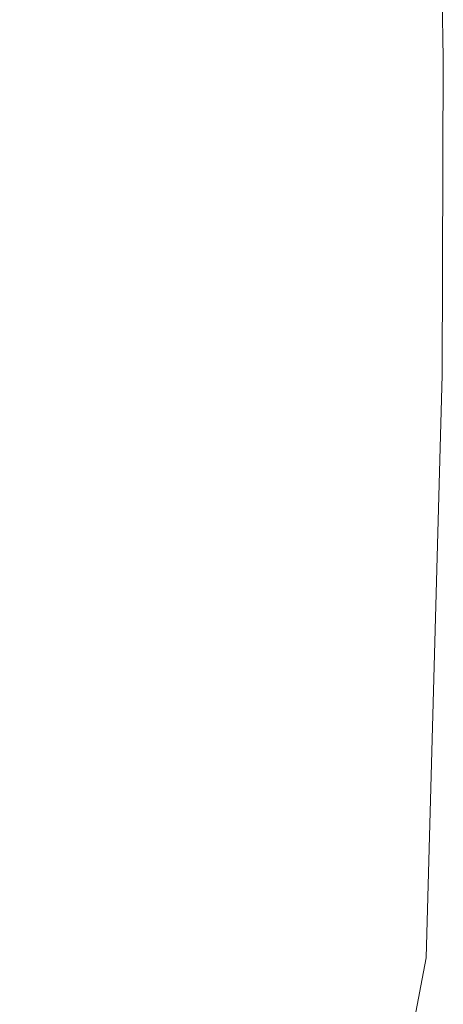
# Model space of a CAD drawing. Header units: millimetres. Extents: x 0 to 650, y -1 to 707.
# Tile 273 of 348: x 487.29 to 488.039, y 452.581 to 454.321. Entities that reach past the tile are written whole.
import ezdxf
from ezdxf.xclip import XClip

# ---------------------------------------------------------------- set-up
doc = ezdxf.new("R2010")
doc.units = ezdxf.units.MM
doc.header["$MEASUREMENT"] = 0
doc.header["$XCLIPFRAME"] = 0
doc.linetypes.add('Wipeout_Contour', pattern=[1000, 0, -1000])
doc.layers.add('Interior - Mobiliário .ARQ', color=7, linetype='Continuous')

# ---------------------------------------------------------------- blocks, each defined once
blk = doc.blocks.new('Desenho_5_5', base_point=(26.0927, 442.8059))
at = {"color": 254, "linetype": 'Wipeout_Contour', "lineweight": 0, "ltscale": 1997.358848}
blk.add_wipeout([(487.2194, 453.7577), (487.719, 452.6669), (487.736, 453.7455)], dxfattribs=at).dxf.layer = 'Interior - Mobiliário .ARQ'
at = {"color": 254, "linetype": 'Wipeout_Contour', "lineweight": 0, "ltscale": 1996.265511}
blk.add_wipeout([(487.719, 452.6669), (487.2194, 453.7577), (487.2379, 452.6376)], dxfattribs=at).dxf.layer = 'Interior - Mobiliário .ARQ'
at = {"color": 254, "linetype": 'Wipeout_Contour', "lineweight": 0, "ltscale": 1998.558502}
blk.add_wipeout([(488.0368, 453.6939), (487.736, 453.7455), (487.719, 452.6669)], dxfattribs=at).dxf.layer = 'Interior - Mobiliário .ARQ'
at = {"color": 254, "linetype": 'Wipeout_Contour', "lineweight": 0, "ltscale": 2000.049136}
blk.add_wipeout([(488.0386, 454.2542), (487.75, 454.3213), (487.736, 453.7455)], dxfattribs=at).dxf.layer = 'Interior - Mobiliário .ARQ'
at = {"color": 254, "linetype": 'Wipeout_Contour', "lineweight": 0, "ltscale": 1996.748023}
blk.add_wipeout([(487.719, 452.6669), (488.0083, 452.6636), (488.0368, 453.6939)], dxfattribs=at).dxf.layer = 'Interior - Mobiliário .ARQ'
at = {"color": 254, "linetype": 'Wipeout_Contour', "lineweight": 0, "ltscale": 2001.496916}
blk.add_wipeout([(488.0226, 455.0232), (487.7346, 455.0592), (487.75, 454.3213)], dxfattribs=at).dxf.layer = 'Interior - Mobiliário .ARQ'
at = {"color": 254, "linetype": 'Wipeout_Contour', "lineweight": 0, "ltscale": 1998.598859}
blk.add_wipeout([(487.736, 453.7455), (488.0368, 453.6939), (488.0386, 454.2542)], dxfattribs=at).dxf.layer = 'Interior - Mobiliário .ARQ'
at = {"color": 254, "linetype": 'Wipeout_Contour', "lineweight": 0, "ltscale": 1996.660845}
blk.add_wipeout([(488.0083, 452.6636), (487.719, 452.6669), (487.6426, 452.2454)], dxfattribs=at).dxf.layer = 'Interior - Mobiliário .ARQ'
at = {"color": 254, "linetype": 'Wipeout_Contour', "lineweight": 0, "ltscale": 1999.929908}
blk.add_wipeout([(487.75, 454.3213), (488.0386, 454.2542), (488.0226, 455.0232)], dxfattribs=at).dxf.layer = 'Interior - Mobiliário .ARQ'
at = {"color": 254, "linetype": 'Wipeout_Contour', "lineweight": 0, "ltscale": 1995.478548}
blk.add_wipeout([(487.6426, 452.2454), (487.921, 452.1995), (488.0083, 452.6636)], dxfattribs=at).dxf.layer = 'Interior - Mobiliário .ARQ'
at = {"layer": 'Interior - Mobiliário .ARQ', "color": 7, "linetype": 'Continuous', "lineweight": 0}
for p, q in [((488.0386, 454.2542), (488.0226, 455.0232)), ((488.0368, 453.6939), (488.0386, 454.2542)), ((488.0368, 453.6939), (488.0083, 452.6636)), ((487.921, 452.1995), (488.0083, 452.6636))]:
    blk.add_line(p, q, dxfattribs=at)
at = {"color": 254, "linetype": 'Wipeout_Contour', "lineweight": 0, "ltscale": 1999.146519}
blk.add_wipeout([(487.7346, 455.0592), (487.2223, 454.3419), (487.75, 454.3213)], dxfattribs=at).dxf.layer = 'Interior - Mobiliário .ARQ'
at = {"color": 254, "linetype": 'Wipeout_Contour', "lineweight": 0, "ltscale": 1995.844227}
blk.add_wipeout([(487.2379, 452.6376), (487.1941, 452.3274), (487.719, 452.6669)], dxfattribs=at).dxf.layer = 'Interior - Mobiliário .ARQ'
at = {"color": 254, "linetype": 'Wipeout_Contour', "lineweight": 0, "ltscale": 1997.845299}
blk.add_wipeout([(487.75, 454.3213), (487.2194, 453.7577), (487.736, 453.7455)], dxfattribs=at).dxf.layer = 'Interior - Mobiliário .ARQ'
at = {"color": 254, "linetype": 'Wipeout_Contour', "lineweight": 0, "ltscale": 1994.819593}
blk.add_wipeout([(487.719, 452.6669), (487.1941, 452.3274), (487.6426, 452.2454)], dxfattribs=at).dxf.layer = 'Interior - Mobiliário .ARQ'
at = {"color": 254, "linetype": 'Wipeout_Contour', "lineweight": 0, "ltscale": 1999.227285}
blk.add_wipeout([(487.2223, 454.3419), (487.2194, 453.7577), (487.75, 454.3213)], dxfattribs=at).dxf.layer = 'Interior - Mobiliário .ARQ'

msp = doc.modelspace()

# ---------------------------------------------------------------- block references
at = {"color": 7, "linetype": 'Continuous', "lineweight": 0}
ref = msp.add_blockref('Desenho_5_5', (26.0927, 442.8059), dxfattribs=at)
XClip(ref).set_block_clipping_path([(360.0636904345, 428.2751855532), (639.463055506, 506.7925253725)])

doc.saveas('drawing.dxf')
